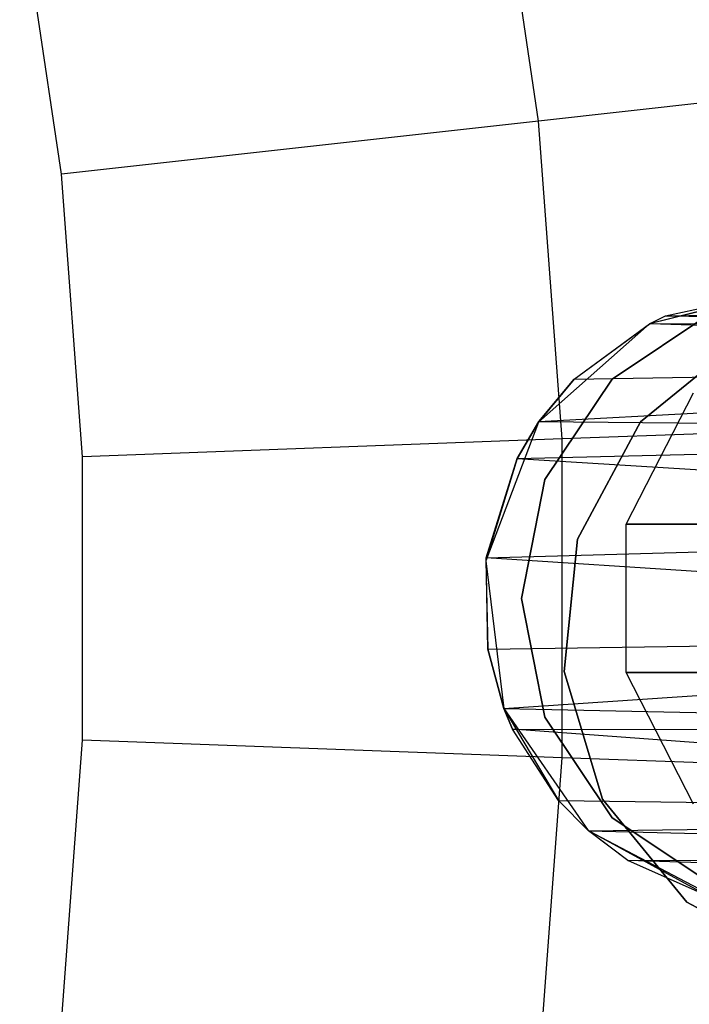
# Model space of a CAD drawing. Extents: x 0.3 to 7.1, y -3.38 to 3.38.
# Tile 294 of 394: x 4.91 to 5.13, y -0.13 to 0.19. Entities that reach past the tile are written whole.
import ezdxf

# ---------------------------------------------------------------- set-up
doc = ezdxf.new("R2010")
doc.units = 0
doc.header["$LTSCALE"] = 2.54
doc.layers.get('0').update_dxf_attribs({"linetype": 'CONTINUOUS'})

# ---------------------------------------------------------------- blocks, each defined once
blk = doc.blocks.new('SINGLES_B_BB_STL')
at = {"color": 0}
for p, q in [((5.07849, 0.15389, 5.32719), (5.06335, 0.25555, 5.32719)), ((5.07849, 0.15389, 5.32719), (5.06335, 0.25555, 5.32719)), ((4.92471, 0.13677, 5.4454), (4.91125, 0.22711, 5.4454)), ((4.92471, 0.13677, 5.4454), (4.91125, 0.22711, 5.4454)), ((5.22382, 0.17007, 5.19861), (5.07849, 0.15389, 5.32719)), ((5.22382, 0.17007, 5.19861), (5.07849, 0.15389, 5.32719)), ((5.07849, 0.15389, 5.32719), (4.92471, 0.13677, 5.4454)), ((5.07849, 0.15389, 5.32719), (4.92471, 0.13677, 5.4454)), ((5.08608, 0.05139, 5.32719), (5.07849, 0.15389, 5.32719)), ((5.08608, 0.05139, 5.32719), (5.07849, 0.15389, 5.32719)), ((4.93145, 0.04567, 5.4454), (4.92471, 0.13677, 5.4454)), ((4.93145, 0.04567, 5.4454), (4.92471, 0.13677, 5.4454)), ((5.1608, 0.1, 41.90698), (5.11432, 0.08855, 41.90698)), ((5.16026, 0.1, 41.69962), (5.11432, 0.08855, 41.90698)), ((5.1608, 0.1, 41.90698), (5.11432, 0.08855, 41.90698)), ((5.16026, 0.1, 41.69962), (5.11432, 0.08855, 41.90698)), ((5.1194, 0.09103, 41.67088), (5.16026, 0.1, 41.69962)), ((5.1194, 0.09103, 41.67088), (5.16026, 0.1, 41.69962)), ((5.1194, 0.09103, 41.67088), (5.46533, 0.09759, 41.54523)), ((5.1194, 0.09103, 41.67088), (5.46533, 0.09759, 41.54523)), ((5.10226, 0.07071, 14.22658), (5.1347, 0.09239, 14.22658)), ((5.1347, 0.09239, 14.02658), (5.10226, 0.07071, 14.02658)), ((5.1347, 0.09239, 14.02658), (5.10226, 0.07071, 14.02658)), ((5.10226, 0.07071, 14.22658), (5.1347, 0.09239, 14.22658)), ((5.11432, 0.08855, 41.90698), (5.1194, 0.09103, 41.67088)), ((5.11432, 0.08855, 41.90698), (5.1194, 0.09103, 41.67088)), ((5.11445, 0.08861, 41.66739), (5.1194, 0.09103, 41.67088)), ((5.11445, 0.08861, 41.66739), (5.1194, 0.09103, 41.67088)), ((5.1194, 0.09103, 41.67088), (5.45288, 0.08692, 41.52061)), ((5.1194, 0.09103, 41.67088), (5.45288, 0.08692, 41.52061)), ((5.11432, 0.08855, 41.90698), (5.0785, 0.05681, 41.90698)), ((5.11432, 0.08855, 41.90698), (5.0785, 0.05681, 41.90698)), ((5.08999, 0.07062, 41.65019), (5.11445, 0.08861, 41.66739)), ((5.08999, 0.07062, 41.65019), (5.11445, 0.08861, 41.66739)), ((5.08999, 0.07062, 41.65019), (5.11432, 0.08855, 41.90698)), ((5.08999, 0.07062, 41.65019), (5.11432, 0.08855, 41.90698)), ((5.11445, 0.08861, 41.66739), (5.11432, 0.08855, 41.90698)), ((5.11445, 0.08861, 41.66739), (5.11432, 0.08855, 41.90698)), ((5.11445, 0.08861, 41.66739), (5.44655, 0.07728, 41.50809)), ((5.11445, 0.08861, 41.66739), (5.44655, 0.07728, 41.50809)), ((5.11445, 0.08861, 41.66739), (5.45288, 0.08692, 41.52061)), ((5.11445, 0.08861, 41.66739), (5.45288, 0.08692, 41.52061)), ((5.11141, 0.05693, 41.9), (5.14464, 0.08408, 41.9)), ((5.14464, 0.08408, 41.7), (5.11141, 0.05693, 41.7)), ((5.14464, 0.08408, 41.7), (5.11141, 0.05693, 41.7)), ((5.11141, 0.05693, 41.9), (5.14464, 0.08408, 41.9)), ((5.07864, 0.05701, 41.6422), (5.44655, 0.07728, 41.50809)), ((5.07864, 0.05701, 41.6422), (5.44655, 0.07728, 41.50809)), ((5.08999, 0.07062, 41.65019), (5.44655, 0.07728, 41.50809)), ((5.08999, 0.07062, 41.65019), (5.44655, 0.07728, 41.50809)), ((5.08999, 0.07062, 41.65019), (5.0785, 0.05681, 41.90698)), ((5.08999, 0.07062, 41.65019), (5.0785, 0.05681, 41.90698)), ((5.07864, 0.05701, 41.6422), (5.08999, 0.07062, 41.65019)), ((5.07864, 0.05701, 41.6422), (5.08999, 0.07062, 41.65019)), ((5.08058, 0.03827, 14.22658), (5.10226, 0.07071, 14.22658)), ((5.10226, 0.07071, 14.02658), (5.08058, 0.03827, 14.02658)), ((5.10226, 0.07071, 14.02658), (5.08058, 0.03827, 14.02658)), ((5.08058, 0.03827, 14.22658), (5.10226, 0.07071, 14.22658)), ((5.10226, 0.07071, 14.02658), (5.10226, 0.07071, 14.22658)), ((5.10226, 0.07071, 14.02658), (5.10226, 0.07071, 14.22658)), ((5.10676, 0.02393, 14.06404), (5.12844, 0.06631, 14.06902)), ((5.10676, 0.02393, 14.19723), (5.12844, 0.06631, 14.19224)), ((5.10676, 0.02393, 14.06404), (5.12844, 0.06631, 14.06902)), ((5.10676, 0.02393, 14.19723), (5.12844, 0.06631, 14.19224)), ((5.0785, 0.05681, 41.90698), (5.06152, 0.01205, 41.90698)), ((5.0785, 0.05681, 41.90698), (5.06152, 0.01205, 41.90698)), ((5.07156, 0.04513, 41.63722), (5.07864, 0.05701, 41.6422)), ((5.07156, 0.04513, 41.63722), (5.07864, 0.05701, 41.6422)), ((5.0785, 0.05681, 41.90698), (5.07156, 0.04513, 41.63722)), ((5.0785, 0.05681, 41.90698), (5.07156, 0.04513, 41.63722)), ((5.07864, 0.05701, 41.6422), (5.0785, 0.05681, 41.90698)), ((5.07864, 0.05701, 41.6422), (5.0785, 0.05681, 41.90698)), ((5.07864, 0.05701, 41.6422), (5.43712, 0.05369, 41.48944)), ((5.07864, 0.05701, 41.6422), (5.43712, 0.05369, 41.48944)), ((5.2322, 0.05679, 5.19861), (5.08608, 0.05139, 5.32719)), ((5.2322, 0.05679, 5.19861), (5.08608, 0.05139, 5.32719)), ((5.09109, 0.01912, 41.9), (5.11141, 0.05693, 41.9)), ((5.11141, 0.05693, 41.7), (5.09109, 0.01912, 41.7)), ((5.11141, 0.05693, 41.7), (5.09109, 0.01912, 41.7)), ((5.09109, 0.01912, 41.9), (5.11141, 0.05693, 41.9)), ((5.11141, 0.05693, 41.7), (5.11141, 0.05693, 41.9)), ((5.11141, 0.05693, 41.7), (5.11141, 0.05693, 41.9)), ((5.08608, 0.05139, 5.32719), (4.93145, 0.04567, 5.4454)), ((5.08608, 0.05139, 5.32719), (4.93145, 0.04567, 5.4454)), ((5.07156, 0.04513, 41.63722), (5.43712, 0.05369, 41.48944)), ((5.07156, 0.04513, 41.63722), (5.43712, 0.05369, 41.48944)), ((5.08608, -0.05139, 5.32719), (5.08608, 0.05139, 5.32719)), ((5.08608, -0.05139, 5.32719), (5.08608, 0.05139, 5.32719)), ((4.93145, -0.04567, 5.4454), (4.93145, 0.04567, 5.4454)), ((4.93145, -0.04567, 5.4454), (4.93145, 0.04567, 5.4454)), ((5.07156, 0.04513, 41.63722), (5.06152, 0.01205, 41.90698)), ((5.07156, 0.04513, 41.63722), (5.06152, 0.01205, 41.90698)), ((5.06166, 0.01312, 41.63025), (5.07156, 0.04513, 41.63722)), ((5.06166, 0.01312, 41.63025), (5.07156, 0.04513, 41.63722)), ((5.07156, 0.04513, 41.63722), (5.43128, 0.02299, 41.47787)), ((5.07156, 0.04513, 41.63722), (5.43128, 0.02299, 41.47787)), ((5.07297, 0, 14.22658), (5.08058, 0.03827, 14.22658)), ((5.08058, 0.03827, 14.02658), (5.07297, 0, 14.02658)), ((5.08058, 0.03827, 14.02658), (5.07297, 0, 14.02658)), ((5.07297, 0, 14.22658), (5.08058, 0.03827, 14.22658)), ((5.08058, 0.03827, 14.02658), (5.08058, 0.03827, 14.22658)), ((5.08058, 0.03827, 14.02658), (5.08058, 0.03827, 14.22658)), ((5.06166, 0.01312, 41.63025), (5.43128, 0.02299, 41.47787)), ((5.06166, 0.01312, 41.63025), (5.43128, 0.02299, 41.47787)), ((5.10676, -0.02393, 14.06404), (5.10676, 0.02393, 14.06404)), ((5.10676, 0.02393, 14.06404), (5.16495, 0.02393, 13.94423)), ((5.10676, 0.02393, 14.06404), (5.16495, 0.02393, 13.94423)), ((5.10676, -0.02393, 14.19723), (5.10676, 0.02393, 14.19723)), ((5.10676, 0.02393, 14.19723), (5.10676, 0.02393, 14.06404)), ((5.10676, -0.02393, 14.06404), (5.10676, 0.02393, 14.06404)), ((5.10676, 0.02393, 14.19723), (5.10676, 0.02393, 14.06404)), ((5.16495, 0.02393, 14.31703), (5.10676, 0.02393, 14.19723)), ((5.10676, -0.02393, 14.19723), (5.10676, 0.02393, 14.19723)), ((5.16495, 0.02393, 14.31703), (5.10676, 0.02393, 14.19723)), ((5.08679, -0.02358, 41.9), (5.09109, 0.01912, 41.9)), ((5.09109, 0.01912, 41.7), (5.08679, -0.02358, 41.7)), ((5.09109, 0.01912, 41.7), (5.08679, -0.02358, 41.7)), ((5.08679, -0.02358, 41.9), (5.09109, 0.01912, 41.9)), ((5.09109, 0.01912, 41.7), (5.09109, 0.01912, 41.9)), ((5.09109, 0.01912, 41.7), (5.09109, 0.01912, 41.9)), ((5.06166, 0.01312, 41.63025), (5.06152, 0.01205, 41.90698)), ((5.06166, 0.01312, 41.63025), (5.06152, 0.01205, 41.90698)), ((5.43035, -0.01112, 41.47603), (5.06166, 0.01312, 41.63025)), ((5.06214, -0.01636, 41.63059), (5.06166, 0.01312, 41.63025)), ((5.43035, -0.01112, 41.47603), (5.06166, 0.01312, 41.63025)), ((5.06214, -0.01636, 41.63059), (5.06166, 0.01312, 41.63025)), ((5.06152, 0.01205, 41.90698), (5.06729, -0.03546, 41.90698)), ((5.06152, 0.01205, 41.90698), (5.06214, -0.01636, 41.63059)), ((5.06152, 0.01205, 41.90698), (5.06729, -0.03546, 41.90698)), ((5.06152, 0.01205, 41.90698), (5.06214, -0.01636, 41.63059)), ((5.08058, -0.03827, 14.22658), (5.07297, 0, 14.22658)), ((5.07297, 0, 14.02658), (5.08058, -0.03827, 14.02658)), ((5.07297, 0, 14.02658), (5.08058, -0.03827, 14.02658)), ((5.07297, 0, 14.02658), (5.07297, 0, 14.22658)), ((5.08058, -0.03827, 14.22658), (5.07297, 0, 14.22658)), ((5.07297, 0, 14.02658), (5.07297, 0, 14.22658)), ((5.06214, -0.01636, 41.63059), (5.43035, -0.01112, 41.47603)), ((5.06214, -0.01636, 41.63059), (5.43035, -0.01112, 41.47603)), ((5.06733, -0.03555, 41.63424), (5.43035, -0.01112, 41.47603)), ((5.06733, -0.03555, 41.63424), (5.43035, -0.01112, 41.47603)), ((5.06733, -0.03555, 41.63424), (5.06214, -0.01636, 41.63059)), ((5.06214, -0.01636, 41.63059), (5.06729, -0.03546, 41.90698)), ((5.06214, -0.01636, 41.63059), (5.06729, -0.03546, 41.90698)), ((5.06733, -0.03555, 41.63424), (5.06214, -0.01636, 41.63059)), ((5.09916, -0.06468, 41.9), (5.08679, -0.02358, 41.9)), ((5.08679, -0.02358, 41.7), (5.09916, -0.06468, 41.7)), ((5.08679, -0.02358, 41.7), (5.09916, -0.06468, 41.7)), ((5.08679, -0.02358, 41.7), (5.08679, -0.02358, 41.9)), ((5.09916, -0.06468, 41.9), (5.08679, -0.02358, 41.9)), ((5.08679, -0.02358, 41.7), (5.08679, -0.02358, 41.9)), ((5.12844, -0.06631, 14.06902), (5.10676, -0.02393, 14.06404)), ((5.10676, -0.02393, 14.06404), (5.16495, -0.02393, 13.94423)), ((5.10676, -0.02393, 14.06404), (5.16495, -0.02393, 13.94423)), ((5.12844, -0.06631, 14.19224), (5.10676, -0.02393, 14.19723)), ((5.10676, -0.02393, 14.19723), (5.10676, -0.02393, 14.06404)), ((5.12844, -0.06631, 14.06902), (5.10676, -0.02393, 14.06404)), ((5.10676, -0.02393, 14.19723), (5.10676, -0.02393, 14.06404)), ((5.16495, -0.02393, 14.31703), (5.10676, -0.02393, 14.19723)), ((5.12844, -0.06631, 14.19224), (5.10676, -0.02393, 14.19723)), ((5.16495, -0.02393, 14.31703), (5.10676, -0.02393, 14.19723)), ((5.06729, -0.03546, 41.90698), (5.09448, -0.07485, 41.90698)), ((5.06729, -0.03546, 41.90698), (5.09448, -0.07485, 41.90698)), ((5.06729, -0.03546, 41.90698), (5.08492, -0.06513, 41.64662)), ((5.06729, -0.03546, 41.90698), (5.08492, -0.06513, 41.64662)), ((5.06729, -0.03546, 41.90698), (5.07012, -0.04216, 41.6362)), ((5.06733, -0.03555, 41.63424), (5.06729, -0.03546, 41.90698)), ((5.06733, -0.03555, 41.63424), (5.06729, -0.03546, 41.90698)), ((5.06729, -0.03546, 41.90698), (5.07012, -0.04216, 41.6362)), ((5.07012, -0.04216, 41.6362), (5.06733, -0.03555, 41.63424)), ((5.06733, -0.03555, 41.63424), (5.4344, -0.04276, 41.48405)), ((5.06733, -0.03555, 41.63424), (5.4344, -0.04276, 41.48405)), ((5.07012, -0.04216, 41.6362), (5.06733, -0.03555, 41.63424)), ((5.10226, -0.07071, 14.22658), (5.08058, -0.03827, 14.22658)), ((5.08058, -0.03827, 14.02658), (5.10226, -0.07071, 14.02658)), ((5.08058, -0.03827, 14.02658), (5.10226, -0.07071, 14.02658)), ((5.08058, -0.03827, 14.02658), (5.08058, -0.03827, 14.22658)), ((5.10226, -0.07071, 14.22658), (5.08058, -0.03827, 14.22658)), ((5.08058, -0.03827, 14.02658), (5.08058, -0.03827, 14.22658)), ((5.44283, -0.06968, 41.50071), (5.07012, -0.04216, 41.6362)), ((5.07012, -0.04216, 41.6362), (5.4344, -0.04276, 41.48405)), ((5.07012, -0.04216, 41.6362), (5.4344, -0.04276, 41.48405)), ((5.08492, -0.06513, 41.64662), (5.07012, -0.04216, 41.6362)), ((5.44283, -0.06968, 41.50071), (5.07012, -0.04216, 41.6362)), ((5.08492, -0.06513, 41.64662), (5.07012, -0.04216, 41.6362)), ((4.92471, -0.13677, 5.4454), (4.93145, -0.04567, 5.4454)), ((4.92471, -0.13677, 5.4454), (4.93145, -0.04567, 5.4454)), ((5.08608, -0.05139, 5.32719), (4.93145, -0.04567, 5.4454)), ((5.08608, -0.05139, 5.32719), (4.93145, -0.04567, 5.4454)), ((5.07849, -0.15389, 5.32719), (5.08608, -0.05139, 5.32719)), ((5.07849, -0.15389, 5.32719), (5.08608, -0.05139, 5.32719)), ((5.2322, -0.05679, 5.19861), (5.08608, -0.05139, 5.32719)), ((5.2322, -0.05679, 5.19861), (5.08608, -0.05139, 5.32719)), ((5.09464, -0.07499, 41.65345), (5.08492, -0.06513, 41.64662)), ((5.08492, -0.06513, 41.64662), (5.44283, -0.06968, 41.50071)), ((5.08492, -0.06513, 41.64662), (5.44283, -0.06968, 41.50071)), ((5.09448, -0.07485, 41.90698), (5.08492, -0.06513, 41.64662)), ((5.09464, -0.07499, 41.65345), (5.08492, -0.06513, 41.64662)), ((5.09448, -0.07485, 41.90698), (5.08492, -0.06513, 41.64662)), ((5.12632, -0.09792, 41.9), (5.09916, -0.06468, 41.9)), ((5.09916, -0.06468, 41.7), (5.12632, -0.09792, 41.7)), ((5.09916, -0.06468, 41.7), (5.12632, -0.09792, 41.7)), ((5.09916, -0.06468, 41.7), (5.09916, -0.06468, 41.9)), ((5.12632, -0.09792, 41.9), (5.09916, -0.06468, 41.9)), ((5.09916, -0.06468, 41.7), (5.09916, -0.06468, 41.9)), ((5.09464, -0.07499, 41.65345), (5.44283, -0.06968, 41.50071)), ((5.09464, -0.07499, 41.65345), (5.44283, -0.06968, 41.50071)), ((5.1347, -0.09239, 14.22658), (5.10226, -0.07071, 14.22658)), ((5.10226, -0.07071, 14.02658), (5.1347, -0.09239, 14.02658)), ((5.10226, -0.07071, 14.02658), (5.1347, -0.09239, 14.02658)), ((5.10226, -0.07071, 14.02658), (5.10226, -0.07071, 14.22658)), ((5.1347, -0.09239, 14.22658), (5.10226, -0.07071, 14.22658)), ((5.10226, -0.07071, 14.02658), (5.10226, -0.07071, 14.22658)), ((5.09448, -0.07485, 41.90698), (5.13686, -0.09709, 41.90698)), ((5.10731, -0.08449, 41.66237), (5.09448, -0.07485, 41.90698)), ((5.09448, -0.07485, 41.90698), (5.09464, -0.07499, 41.65345)), ((5.10731, -0.08449, 41.66237), (5.09448, -0.07485, 41.90698)), ((5.13381, -0.09629, 41.68102), (5.09448, -0.07485, 41.90698)), ((5.13381, -0.09629, 41.68102), (5.09448, -0.07485, 41.90698)), ((5.09448, -0.07485, 41.90698), (5.13686, -0.09709, 41.90698)), ((5.09448, -0.07485, 41.90698), (5.09464, -0.07499, 41.65345)), ((5.10731, -0.08449, 41.66237), (5.09464, -0.07499, 41.65345)), ((5.09464, -0.07499, 41.65345), (5.44994, -0.08288, 41.51479)), ((5.09464, -0.07499, 41.65345), (5.44994, -0.08288, 41.51479)), ((5.10731, -0.08449, 41.66237), (5.09464, -0.07499, 41.65345)), ((5.10731, -0.08449, 41.66237), (5.44994, -0.08288, 41.51479)), ((5.10731, -0.08449, 41.66237), (5.44994, -0.08288, 41.51479)), ((5.46327, -0.09645, 41.54115), (5.10731, -0.08449, 41.66237)), ((5.13381, -0.09629, 41.68102), (5.10731, -0.08449, 41.66237)), ((5.46327, -0.09645, 41.54115), (5.10731, -0.08449, 41.66237)), ((5.13381, -0.09629, 41.68102), (5.10731, -0.08449, 41.66237)), ((5.16412, -0.11824, 41.9), (5.12632, -0.09792, 41.9)), ((5.12632, -0.09792, 41.7), (5.16412, -0.11824, 41.7)), ((5.12632, -0.09792, 41.7), (5.16412, -0.11824, 41.7)), ((5.12632, -0.09792, 41.7), (5.12632, -0.09792, 41.9)), ((5.16412, -0.11824, 41.9), (5.12632, -0.09792, 41.9)), ((5.12632, -0.09792, 41.7), (5.12632, -0.09792, 41.9))]:
    blk.add_line(p, q, dxfattribs=at)

msp = doc.modelspace()

# ---------------------------------------------------------------- block references
at = {"color": 0}
msp.add_blockref('SINGLES_B_BB_STL', (0, 0), dxfattribs=at)

doc.saveas('drawing.dxf')
